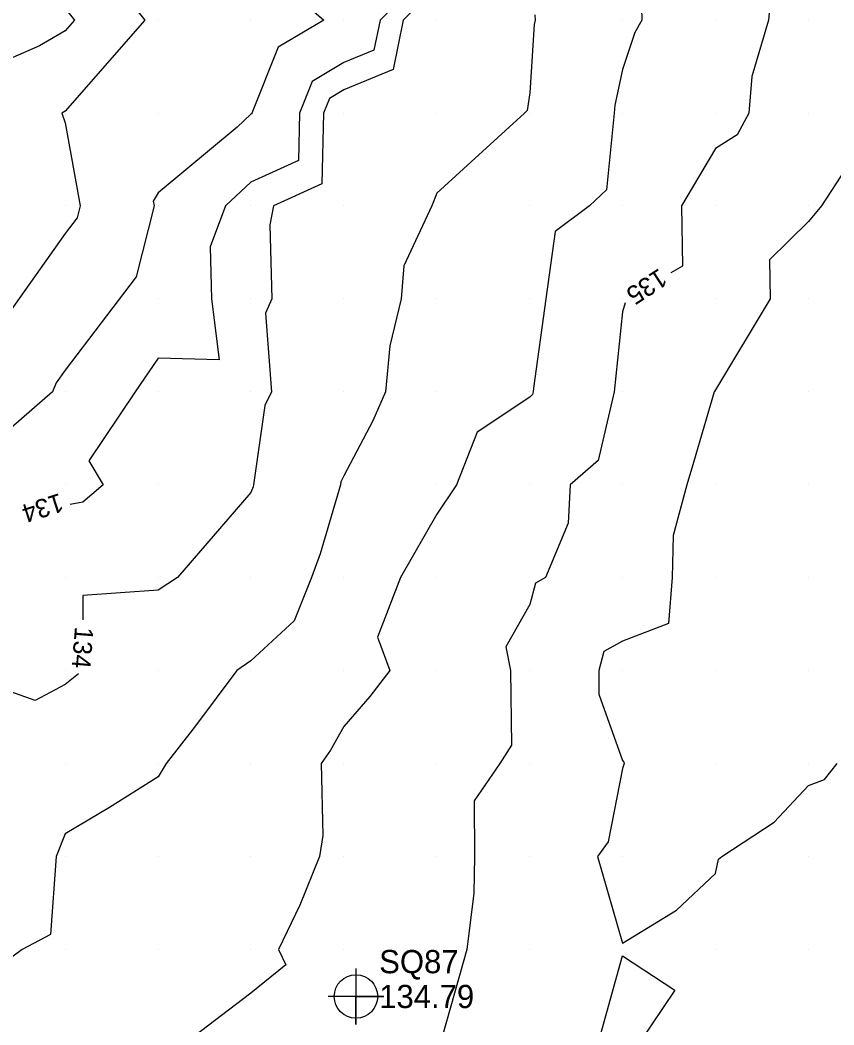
# Model space of a CAD drawing. Extents: x 2354170 to 2357230, y 866100 to 868290.
# Drawn here: x 2354305.1 to 2354392.7, y 867641.9 to 867750 of the extents above; entities that cross this region are included whole.
import ezdxf

# ---------------------------------------------------------------- set-up
doc = ezdxf.new("R2010")
doc.units = 0
for name, color, linetype in [('Default', 7, 'Continuous'), ('DTM Contours Major', 7, 'Continuous'), ('DTM Contours Major Text', 7, 'Continuous'), ('DTM Contours Minor', 7, 'Continuous'), ('DTM Contours Minor Text', 7, 'Continuous'), ('Exist DTM QL2 LIDAR Elevation Point', 7, 'Continuous'), ('Exist DTM Regular Point CELL', 7, 'Continuous'), ('Exist DTM Regular Point Cogo Elevation', 7, 'Continuous'), ('Exist DTM Regular Point Cogo Number', 7, 'Continuous')]:
    doc.layers.add(name, color=color, linetype=linetype)

msp = doc.modelspace()

# ---------------------------------------------------------------- linework, layer by layer
at = {"layer": 'Default'}
for points in [[(2354353.83, 867762.24), (2354354.56, 867760.02), (2354349.96, 867753.66), (2354346.35, 867750.02), (2354345.27, 867744.71), (2354339.96, 867742.52), (2354338.4, 867741.59), (2354337.77, 867740.02), (2354337.57, 867732.41), (2354332.39, 867730.02), (2354332, 867727.98), (2354332.22, 867720.02), (2354331.51, 867718.47), (2354332.17, 867710.02), (2354331.44, 867708.55), (2354330.24, 867700.02), (2354330.18, 867699.8), (2354329.96, 867699.2), (2354322.05, 867690.02), (2354319.96, 867688.67), (2354311.87, 867688.11), (2354311.86, 867685.47)], [(2354371.81, 867758.17), (2354372.02, 867750.02), (2354371.28, 867748.7), (2354369.96, 867744.71), (2354369.12, 867740.86), (2354369.07, 867740.02), (2354368.22, 867731.76), (2354366.39, 867730.02), (2354362.72, 867727.26), (2354361.69, 867720.02), (2354360.38, 867710.43), (2354360.33, 867710.02), (2354360.26, 867709.72), (2354359.96, 867709.46), (2354354.3, 867705.68), (2354352.08, 867700.02), (2354349.96, 867696.84), (2354346.07, 867690.02), (2354343.58, 867683.63), (2354344.92, 867680.02), (2354342.76, 867677.22), (2354339.96, 867674.02), (2354338.52, 867671.46), (2354337.51, 867670.02), (2354337.7, 867662.28), (2354337.33, 867660.02), (2354335.22, 867654.76), (2354332.91, 867650.02), (2354333.71, 867648.34), (2354329.96, 867645.32), (2354323.02, 867640.02)], [(2354329.96, 867756.85), (2354337.79, 867750.02), (2354332.88, 867747.1), (2354330.04, 867740.02), (2354330.04, 867739.95), (2354329.96, 867739.91), (2354328.46, 867738.51), (2354319.96, 867731.43), (2354319.43, 867730.55), (2354319.52, 867730.02), (2354317.59, 867722.39), (2354309.96, 867712.36), (2354308.99, 867710.99), (2354308.59, 867710.02), (2354299.96, 867702.51)], [(2354312.97, 867757.01), (2354318.54, 867750.02), (2354309.96, 867740.23), (2354309.61, 867740.02), (2354309.96, 867738.96), (2354311.56, 867730.02), (2354311.24, 867728.75), (2354309.96, 867727.07), (2354302.88, 867717.11)], [(2354386.04, 867753.94), (2354385.67, 867750.02), (2354383.88, 867743.94), (2354383.56, 867740.02), (2354382.29, 867737.69), (2354379.96, 867736.22), (2354376.31, 867730.02), (2354376.42, 867723.56), (2354375.16, 867722.83)], [(2354309.96, 867751.27), (2354310.96, 867750.02), (2354309.96, 867748.88), (2354307.2, 867747.26), (2354299.96, 867744.09)], [(2354360.53, 867750.58), (2354360.54, 867750.02), (2354360.43, 867749.55), (2354359.96, 867742.19), (2354359.68, 867740.3), (2354359.39, 867740.02), (2354349.96, 867731.41), (2354349.42, 867730.02), (2354346.42, 867723.57), (2354346.12, 867720.02), (2354344.91, 867714.96), (2354344.44, 867710.02), (2354343.08, 867706.9), (2354339.96, 867700.99), (2354339.64, 867700.34), (2354339.59, 867700.02), (2354337.4, 867692.58), (2354336.48, 867690.02), (2354334.6, 867685.38), (2354329.96, 867681.08), (2354328.43, 867680.02), (2354323.87, 867673.93), (2354320.84, 867670.02), (2354319.96, 867668.57), (2354314.72, 867665.27), (2354309.96, 867662.47), (2354308.99, 867660.02), (2354308.37, 867651.61), (2354305.33, 867650.02), (2354299.96, 867646.06)], [(2354393.99, 867734.04), (2354391.37, 867730.02), (2354389.96, 867728.34), (2354385.76, 867724.22), (2354385.86, 867720.02), (2354379.96, 867710.23), (2354379.83, 867710.02), (2354377.58, 867702.4), (2354376.88, 867700.02), (2354375.42, 867694.57), (2354375.28, 867690.02), (2354374.89, 867685.1), (2354369.96, 867683.19), (2354367.93, 867682.06), (2354367.39, 867680.02), (2354367.42, 867677.48), (2354369.96, 867670.33), (2354370.1, 867670.16), (2354370.12, 867670.02), (2354369.96, 867669.47), (2354368.4, 867661.59), (2354367.25, 867660.02), (2354369.96, 867650.68), (2354375.77, 867654.22), (2354379.96, 867658.17), (2354380.27, 867659.71), (2354380.66, 867660.02), (2354386.28, 867663.71), (2354389.96, 867667.65), (2354391.69, 867668.29), (2354393.07, 867670.02)], [(2354370.23, 867719.61), (2354369.96, 867718.62), (2354369.06, 867710.02), (2354367.34, 867702.64), (2354364.3, 867700.02), (2354364.09, 867695.89), (2354361.65, 867690.02), (2354360.57, 867689.42), (2354359.96, 867687.13), (2354357.41, 867682.57), (2354357.88, 867680.02), (2354357.99, 867672), (2354356.76, 867670.02), (2354353.98, 867666), (2354354.02, 867660.02), (2354353.93, 867656.05), (2354353.2, 867650.02), (2354350.54, 867640.6), (2354350.55, 867640.02), (2354349.96, 867637.59), (2354346.21, 867630.02), (2354347.79, 867627.84), (2354347.79, 867626.29)], [(2354311.39, 867679.67), (2354309.96, 867678.51), (2354306.73, 867676.79), (2354297.61, 867680.02), (2354293.23, 867683.29), (2354289.96, 867680.57), (2354289.56, 867680.42), (2354289.54, 867680.02), (2354279.96, 867671.05), (2354277.72, 867670.02), (2354278.96, 867661.02), (2354279.29, 867660.02), (2354275.46, 867654.52), (2354275.61, 867650.02), (2354275.24, 867645.3), (2354274.48, 867640.02), (2354271.68, 867631.74), (2354271.13, 867630.02), (2354269.96, 867626.28), (2354266.84, 867623.14), (2354266.94, 867621.53)], [(2354368.25, 867638.31), (2354367.35, 867640.02), (2354369.96, 867649.31), (2354375.58, 867645.64), (2354371.8, 867640.02), (2354369.96, 867638.14), (2354368.25, 867638.31)]]:
    msp.add_lwpolyline(points, dxfattribs=at)
at = {"layer": 'DTM Contours Major'}
for points in [[(2354386.04, 867753.94), (2354385.67, 867750.02), (2354383.88, 867743.94), (2354383.56, 867740.02), (2354382.29, 867737.69), (2354379.96, 867736.22), (2354376.31, 867730.02), (2354376.42, 867723.56), (2354375.16, 867722.83)], [(2354370.23, 867719.61), (2354369.96, 867718.62), (2354369.06, 867710.02), (2354367.34, 867702.64), (2354364.3, 867700.02), (2354364.09, 867695.89), (2354361.65, 867690.02), (2354360.57, 867689.42), (2354359.96, 867687.13), (2354357.41, 867682.57), (2354357.88, 867680.02), (2354357.99, 867672), (2354356.76, 867670.02), (2354353.98, 867666), (2354354.02, 867660.02), (2354353.93, 867656.05), (2354353.2, 867650.02), (2354350.54, 867640.6), (2354350.55, 867640.02), (2354349.96, 867637.59), (2354346.21, 867630.02), (2354347.79, 867627.84), (2354347.79, 867626.29)]]:
    msp.add_lwpolyline(points, dxfattribs=at)
at = {"layer": 'DTM Contours Minor'}
msp.add_lwpolyline([(2354349.96, 867756.17), (2354343.86, 867750.02), (2354343.2, 867746.79), (2354339.96, 867745.45), (2354336.56, 867743.42), (2354335.19, 867740.02), (2354335.06, 867734.92), (2354329.96, 867732.57), (2354327.22, 867730.02), (2354325.55, 867725.61), (2354325.71, 867720.02), (2354326.53, 867713.45), (2354319.96, 867713.63), (2354317.5, 867710.02), (2354312.52, 867702.58), (2354314.04, 867700.02), (2354311.85, 867698.13), (2354310.5, 867697.89)], dxfattribs=at)
at = {"layer": 'Exist DTM QL2 LIDAR Elevation Point'}
for p, q in [((2354309.96, 867750.02), (2354309.96, 867750.02)), ((2354319.96, 867750.02), (2354319.96, 867750.02)), ((2354329.96, 867750.02), (2354329.96, 867750.02)), ((2354339.96, 867750.02), (2354339.96, 867750.02)), ((2354349.96, 867750.02), (2354349.96, 867750.02)), ((2354359.96, 867750.02), (2354359.96, 867750.02)), ((2354369.96, 867750.02), (2354369.96, 867750.02)), ((2354379.96, 867750.02), (2354379.96, 867750.02)), ((2354389.96, 867750.02), (2354389.96, 867750.02)), ((2354309.96, 867740.02), (2354309.96, 867740.02)), ((2354319.96, 867740.02), (2354319.96, 867740.02)), ((2354329.96, 867740.02), (2354329.96, 867740.02)), ((2354339.96, 867740.02), (2354339.96, 867740.02)), ((2354349.96, 867740.02), (2354349.96, 867740.02)), ((2354359.96, 867740.02), (2354359.96, 867740.02)), ((2354369.96, 867740.02), (2354369.96, 867740.02)), ((2354379.96, 867740.02), (2354379.96, 867740.02)), ((2354389.96, 867740.02), (2354389.96, 867740.02)), ((2354309.96, 867730.02), (2354309.96, 867730.02)), ((2354319.96, 867730.02), (2354319.96, 867730.02)), ((2354329.96, 867730.02), (2354329.96, 867730.02)), ((2354339.96, 867730.02), (2354339.96, 867730.02)), ((2354349.96, 867730.02), (2354349.96, 867730.02)), ((2354359.96, 867730.02), (2354359.96, 867730.02)), ((2354369.96, 867730.02), (2354369.96, 867730.02)), ((2354379.96, 867730.02), (2354379.96, 867730.02)), ((2354389.96, 867730.02), (2354389.96, 867730.02)), ((2354319.96, 867720.02), (2354319.96, 867720.02)), ((2354329.96, 867720.02), (2354329.96, 867720.02)), ((2354339.96, 867720.02), (2354339.96, 867720.02)), ((2354349.96, 867720.02), (2354349.96, 867720.02)), ((2354359.96, 867720.02), (2354359.96, 867720.02)), ((2354369.96, 867720.02), (2354369.96, 867720.02)), ((2354379.96, 867720.02), (2354379.96, 867720.02)), ((2354389.96, 867720.02), (2354389.96, 867720.02)), ((2354309.96, 867710.02), (2354309.96, 867710.02)), ((2354319.96, 867710.02), (2354319.96, 867710.02)), ((2354329.96, 867710.02), (2354329.96, 867710.02)), ((2354339.96, 867710.02), (2354339.96, 867710.02)), ((2354349.96, 867710.02), (2354349.96, 867710.02)), ((2354359.96, 867710.02), (2354359.96, 867710.02)), ((2354369.96, 867710.02), (2354369.96, 867710.02)), ((2354379.96, 867710.02), (2354379.96, 867710.02)), ((2354389.96, 867710.02), (2354389.96, 867710.02)), ((2354309.96, 867700.02), (2354309.96, 867700.02)), ((2354319.96, 867700.02), (2354319.96, 867700.02)), ((2354329.96, 867700.02), (2354329.96, 867700.02)), ((2354339.96, 867700.02), (2354339.96, 867700.02)), ((2354349.96, 867700.02), (2354349.96, 867700.02)), ((2354359.96, 867700.02), (2354359.96, 867700.02)), ((2354369.96, 867700.02), (2354369.96, 867700.02)), ((2354379.96, 867700.02), (2354379.96, 867700.02)), ((2354389.96, 867700.02), (2354389.96, 867700.02)), ((2354309.96, 867690.02), (2354309.96, 867690.02)), ((2354319.96, 867690.02), (2354319.96, 867690.02)), ((2354329.96, 867690.02), (2354329.96, 867690.02)), ((2354339.96, 867690.02), (2354339.96, 867690.02)), ((2354349.96, 867690.02), (2354349.96, 867690.02)), ((2354359.96, 867690.02), (2354359.96, 867690.02)), ((2354369.96, 867690.02), (2354369.96, 867690.02)), ((2354379.96, 867690.02), (2354379.96, 867690.02)), ((2354389.96, 867690.02), (2354389.96, 867690.02)), ((2354309.96, 867680.02), (2354309.96, 867680.02)), ((2354319.96, 867680.02), (2354319.96, 867680.02)), ((2354329.96, 867680.02), (2354329.96, 867680.02)), ((2354339.96, 867680.02), (2354339.96, 867680.02)), ((2354349.96, 867680.02), (2354349.96, 867680.02)), ((2354359.96, 867680.02), (2354359.96, 867680.02)), ((2354369.96, 867680.02), (2354369.96, 867680.02)), ((2354379.96, 867680.02), (2354379.96, 867680.02)), ((2354389.96, 867680.02), (2354389.96, 867680.02)), ((2354309.96, 867670.02), (2354309.96, 867670.02)), ((2354319.96, 867670.02), (2354319.96, 867670.02)), ((2354329.96, 867670.02), (2354329.96, 867670.02)), ((2354339.96, 867670.02), (2354339.96, 867670.02)), ((2354349.96, 867670.02), (2354349.96, 867670.02)), ((2354359.96, 867670.02), (2354359.96, 867670.02)), ((2354369.96, 867670.02), (2354369.96, 867670.02)), ((2354379.96, 867670.02), (2354379.96, 867670.02)), ((2354389.96, 867670.02), (2354389.96, 867670.02)), ((2354309.96, 867660.02), (2354309.96, 867660.02)), ((2354319.96, 867660.02), (2354319.96, 867660.02)), ((2354329.96, 867660.02), (2354329.96, 867660.02)), ((2354339.96, 867660.02), (2354339.96, 867660.02)), ((2354349.96, 867660.02), (2354349.96, 867660.02)), ((2354359.96, 867660.02), (2354359.96, 867660.02)), ((2354369.96, 867660.02), (2354369.96, 867660.02)), ((2354379.96, 867660.02), (2354379.96, 867660.02)), ((2354389.96, 867660.02), (2354389.96, 867660.02)), ((2354309.96, 867650.02), (2354309.96, 867650.02)), ((2354319.96, 867650.02), (2354319.96, 867650.02)), ((2354329.96, 867650.02), (2354329.96, 867650.02)), ((2354339.96, 867650.02), (2354339.96, 867650.02)), ((2354349.96, 867650.02), (2354349.96, 867650.02)), ((2354359.96, 867650.02), (2354359.96, 867650.02)), ((2354369.96, 867650.02), (2354369.96, 867650.02)), ((2354379.96, 867650.02), (2354379.96, 867650.02)), ((2354389.96, 867650.02), (2354389.96, 867650.02))]:
    msp.add_line(p, q, dxfattribs=at)
at = {"layer": 'Exist DTM Regular Point CELL'}
msp.add_lwpolyline([(2354341.26, 867647.95), (2354341.26, 867641.95), (2354341.26, 867644.95), (2354344.26, 867644.95), (2354338.26, 867644.95)], dxfattribs=at)
msp.add_circle((2354341.26, 867644.95), 2.34, dxfattribs=at)

# ---------------------------------------------------------------- texts
at = {"layer": 'Default'}
for s, rotation, p in [('135', 213.13, (2354373.9, 867723.38)), ('134', 265.4291, (2354311.02, 867684.78))]:
    msp.add_text(s, height=2, rotation=rotation, dxfattribs=at).set_placement(p)
at = {"layer": 'DTM Contours Major Text'}
msp.add_text('135', height=2, rotation=213.13, dxfattribs=at).set_placement((2354373.9, 867723.38))
at = {"layer": 'DTM Contours Minor Text'}
msp.add_text('134', height=2, rotation=197.8207, dxfattribs=at).set_placement((2354309.36, 867699.14))
at = {"layer": 'Exist DTM Regular Point Cogo Elevation'}
msp.add_text('134.79', height=2.5, dxfattribs=at).set_placement((2354343.76, 867643.7))
at = {"layer": 'Exist DTM Regular Point Cogo Number'}
msp.add_text('SQ87', height=2.5, dxfattribs=at).set_placement((2354343.76, 867647.45))

doc.saveas('drawing.dxf')
